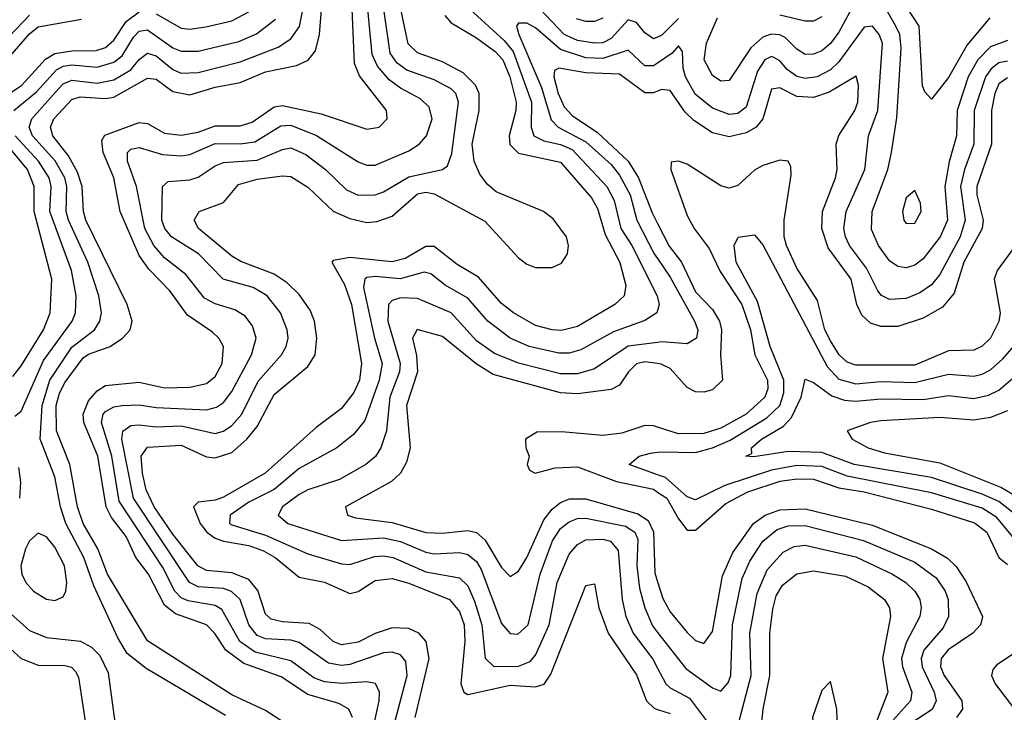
# Model space of a CAD drawing. Header units: inches. Extents: x 884549 to 1028252, y 526810 to 653624.
# Tile 361 of 656: x 908487 to 910823, y 613322 to 614965. Entities that reach past the tile are written whole.
import ezdxf

# ---------------------------------------------------------------- set-up
doc = ezdxf.new("R2010")
doc.units = ezdxf.units.IN
doc.header["$MEASUREMENT"] = 0
doc.layers.add('A9601', color=7, linetype='Continuous')
doc.layers.add('A9611', color=7, linetype='Continuous')

msp = doc.modelspace()

# ---------------------------------------------------------------- linework, layer by layer
at = {"layer": 'A9601', "color": 5}
for points, elevation in [([(908975.1, 613315.1), (908786.3, 613426.3), (908741.7, 613461.7), (908719.2, 613499.2), (908662.4, 613622.4), (908638.5, 613690), (908596.1, 613770), (908583.3, 613810), (908570, 613881.2), (908535.2, 613970), (908539.6, 614050), (908557.9, 614110), (908610, 614188.9), (908664, 614230), (908676.7, 614250), (908680.3, 614270), (908674.4, 614310), (908648.6, 614390), (908602.2, 614490), (908597.2, 614510), (908598.2, 614570), (908593.9, 614590), (908570.9, 614630.9), (908517.2, 614690), (908509, 614710), (908515.6, 614730), (908578.7, 614801.3), (908590, 614813), (908610, 614821.7), (908670, 614814.8), (908710, 614822.4), (908750, 614846.4), (908770, 614871.2), (908790, 614886), (908810, 614879.5), (908850, 614847.1), (908870, 614838.4), (908910, 614840.3), (909010, 614865.5), (909099.6, 614900.4), (909130, 614920.1), (909150.8, 614949.2), (909166.5, 615030)], 2840), ([(909150, 613274.9), (909070, 613326.4), (908990, 613363.6), (908790, 613492), (908695.2, 613650), (908671.8, 613710), (908637.3, 613770), (908623.4, 613810), (908605.3, 613910), (908573.7, 613990), (908572.9, 614050), (908580.7, 614079.3), (908594.5, 614105.5), (908637.1, 614162.9), (908650, 614172.1), (908701.3, 614190), (908730.4, 614210), (908748.5, 614230), (908753.2, 614250), (908741.2, 614290), (908643.4, 614490), (908637.8, 614510), (908635.1, 614570), (908623.9, 614603.9), (908602.4, 614642.4), (908565.4, 614690), (908559.5, 614710), (908567.3, 614730), (908610, 614775.7), (908630, 614782.2), (908690, 614778.6), (908710, 614781.6), (908790, 614826.5), (908810, 614824.3), (908850, 614794.7), (908890, 614786.8), (908950, 614805.2), (909010, 614816.2), (909070, 614842), (909143.4, 614856.6), (909170.6, 614869.4), (909188.2, 614891.8), (909197.6, 614930), (909205.4, 615030)], 2820), ([(908510, 614976.3), (908428.4, 614891.6)], 2940), ([(908430, 614769.4), (908491.1, 614808.9), (908548, 614872), (908570, 614885.2), (908610, 614891.5), (908668.1, 614891.9), (908690, 614899.6), (908710, 614917.1), (908739.2, 614960.8), (908770, 614983.9)], 2880), ([(909276.3, 613310), (909267.8, 613330), (909243.7, 613343.7), (909170, 613364.3), (909106.6, 613406.6), (909018.3, 613438.3), (908975.3, 613470), (908949.2, 613509.2), (908930, 613529.6), (908856.4, 613556.4), (908830, 613576.7), (908792.3, 613650), (908761.9, 613690), (908739.3, 613739.3), (908704.6, 613784.6), (908691.4, 613810), (908672.1, 613930), (908638.9, 614010), (908636.8, 614030), (908650, 614061.6), (908670, 614084.9), (908690, 614097.9), (908770, 614105.8), (908830, 614091.9), (908890, 614093.9), (908930, 614102.7), (908950, 614118.8), (908967.3, 614150), (908970.3, 614190), (908959, 614210), (908943.8, 614223.8), (908884.8, 614264.8), (908842.5, 614322.5), (908793.3, 614373.3), (908770, 614406.2), (908724.9, 614510), (908710.2, 614590), (908685, 614650), (908681.5, 614678.5), (908688.8, 614691.2), (908770, 614721.4), (908790, 614718.8), (908830, 614696.4), (908870, 614691.2), (908910, 614698.9), (908950, 614713.5), (909010, 614713.3), (909038, 614722), (909090, 614758.5), (909110, 614762.1), (909202.1, 614742.1), (909310, 614705.5), (909339.8, 614710), (909358.4, 614730), (909357.2, 614750), (909292.4, 614832.4), (909281.2, 614861.2), (909275.7, 614990)], 2780), ([(909322.4, 613270), (909339.8, 613350), (909340.5, 613370), (909330.9, 613390.9), (909310, 613394.8), (909250, 613390.6), (909210, 613394.4), (909184.1, 613404.1), (909130, 613444.4), (909045.2, 613465.2), (909008.7, 613490), (908966.4, 613566.4), (908950, 613576.1), (908886.6, 613586.6), (908870, 613594.3), (908854.5, 613610), (908826, 613666), (908722.9, 613822.9), (908705, 613930), (908680.7, 614010), (908684.6, 614030), (908690, 614036.2), (908710, 614046.7), (908729.7, 614050.3), (908770, 614051.8), (908810, 614045.3), (908930, 614040.1), (908953.7, 614046.3), (908970, 614057.2), (908990, 614083.1), (909036.2, 614170), (909047.6, 614210), (909039.1, 614239.1), (909021.7, 614261.7), (908997.2, 614277.2), (908950, 614291.6), (908924.8, 614304.8), (908880.6, 614360.6), (908830, 614400.8), (908804.9, 614430), (908783.7, 614470), (908763.3, 614570), (908742.5, 614630), (908742.7, 614650), (908750, 614658.5), (908770, 614662.1), (908825.7, 614645.7), (908870, 614642.4), (908890, 614645.9), (908950, 614671.3), (909010, 614670.9), (909044.3, 614675.7), (909106.4, 614713.6), (909130, 614715.3), (909190.4, 614690.4), (909290, 614628.3), (909310, 614620.1), (909330, 614620.1), (909410, 614653.9), (909434.7, 614670), (909452.1, 614690), (909465.2, 614730), (909458, 614758), (909437.7, 614777.7), (909390, 614802.7), (909363, 614823), (909335.3, 614855.3), (909322.5, 614882.5), (909312.2, 614990)], 2760), ([(909374.3, 613290), (909405.8, 613410), (909402.6, 613442.6), (909390, 613458.6), (909370, 613465), (909350, 613463.8), (909270, 613436.2), (909250, 613433.6), (909218.9, 613438.9), (909150, 613488), (909130, 613493.2), (909070, 613496.4), (909050, 613504.8), (909030, 613530), (909009.8, 613589.8), (908989.2, 613609.2), (908970, 613615.9), (908910, 613620.1), (908889.4, 613630), (908756.3, 613830), (908729, 613970), (908731, 613989), (908750, 614002.6), (908770, 614004.3), (908810, 613999.6), (908870, 614001.8), (908950, 613983.6), (908970, 613989.4), (908990, 614002.9), (909013.7, 614030), (909052.3, 614107.7), (909108, 614170), (909119, 614190), (909123.3, 614210), (909121.2, 614230), (909105.7, 614270), (909073.5, 614310), (909040.2, 614330), (908969.5, 614349.5), (908910.7, 614410), (908846.8, 614450), (908831.1, 614470), (908823.6, 614490), (908825, 614570), (908838.8, 614581.2), (908890, 614585.5), (908910, 614592), (908950, 614618.7), (908970, 614626.8), (909050, 614632), (909110, 614657.3), (909130, 614661.2), (909165.3, 614645.3), (909212.4, 614610), (909261.8, 614561.8), (909290, 614549.1), (909330, 614549.7), (909350, 614556.6), (909410, 614592.6), (909489.7, 614610), (909501.3, 614618.7), (909512.2, 614647.8), (909527.9, 614770), (909521.4, 614790), (909510, 614801.2), (909470, 614822.4), (909405.2, 614845.2), (909382.4, 614862.4), (909365.7, 614885.7), (909350.7, 614990)], 2740), ([(909425, 613310), (909458.2, 613450), (909451.1, 613490), (909433.8, 613510), (909410, 613521.6), (909370, 613522.7), (909330, 613509.4), (909290, 613488.8), (909250, 613482.1), (909230, 613490.6), (909199.1, 613519.1), (909173.2, 613533.2), (909110, 613537.3), (909083.5, 613543.5), (909070, 613555.4), (909051.2, 613611.2), (909030, 613637.1), (908990, 613653.1), (908930, 613658.5), (908909.6, 613669.6), (908850, 613744.7), (908805.9, 613810), (908786.3, 613850), (908778.2, 613890), (908775.1, 613930), (908790, 613951.1), (908870, 613955.8), (908930, 613928.6), (908950, 613925.9), (908990, 613939), (909025.2, 613970), (909050, 614000.5), (909090, 614076.4), (909170, 614142.8), (909187.7, 614170), (909191.8, 614210), (909186.1, 614250), (909176, 614276), (909150, 614313.7), (909121.1, 614341.1), (909090, 614361.8), (909011.4, 614391.4), (908990, 614404.3), (908911.1, 614470), (908900.5, 614490), (908912.4, 614510), (908970, 614531.6), (909006, 614574), (909050, 614587.1), (909110, 614595.2), (909130, 614593.1), (909170, 614567.8), (909230, 614511.4), (909270, 614493.7), (909310, 614484.3), (909333.6, 614486.4), (909370, 614498.9), (909430, 614552), (909450, 614555.8), (909470, 614552.5), (909590, 614487.2), (909670, 614400.3), (909690, 614385.3), (909710, 614377.8), (909750, 614377.5), (909772.2, 614387.8), (909786.1, 614410), (909789, 614430), (909784.2, 614450), (909752.6, 614492.6), (909729.1, 614510), (909616.7, 614556.7), (909595.3, 614575.3), (909578.6, 614598.6), (909564.8, 614630), (909560.3, 614670), (909577, 614750), (909576.9, 614790), (909567.8, 614810), (909538.9, 614838.9), (909490, 614865.2), (909430, 614886.6), (909408.2, 614908.2), (909390.6, 614990)], 2720), ([(908810, 614979.2), (908870, 614945.1), (908890, 614942.5), (908928, 614948), (908990, 614962.9), (909030, 614983.6)], 2880), ([(909495.1, 614975.1), (909510, 614958.2), (909570, 614922.6), (909614.5, 614890), (909632.9, 614870), (909649.1, 614830), (909664.1, 614770), (909663.6, 614750), (909647.6, 614690), (909649.2, 614669.2), (909670, 614648.5), (909770, 614627.3), (909842.9, 614542.9), (909857.2, 614517.2), (909876, 614456), (909910.3, 614389.7), (909925, 614335), (909921.1, 614310), (909898.3, 614290), (909810, 614237.9), (909772, 614228), (909750, 614229.5), (909710, 614240.2), (909658, 614270), (909630, 614292.4), (909574.8, 614354.8), (909524.4, 614384.4), (909470, 614427.3), (909450, 614427.5), (909401.1, 614398.9), (909370, 614390.9), (909270, 614401.4), (909230, 614394.3), (909227.2, 614390), (909257.2, 614337.2), (909273.9, 614290), (909297.8, 614150), (909293, 614110), (909279.3, 614080.7), (909250, 614042.9), (909190, 613998.3), (909069.1, 613890), (908970, 613833.1), (908950, 613825.7), (908910, 613821.2), (908899.1, 613810), (908914.8, 613770), (908930.5, 613750), (908950, 613735.8), (908970, 613728.3), (909030, 613718.2), (909065.4, 613705.4), (909092.3, 613690), (909150, 613643.3), (909210, 613631), (909270, 613604.2), (909290, 613609.2), (909330, 613635.3), (909370, 613639.5), (909410, 613628.5), (909506.6, 613590), (909530, 613561.7), (909540.8, 613530), (909542.9, 613490), (909533.4, 613390), (909540.5, 613370), (909550, 613364.3), (909650, 613386.5), (909710, 613382.9), (909730.8, 613389.2), (909747, 613413), (909830, 613623.1), (909850, 613627.3), (909860.9, 613570), (909882.9, 613510), (909950, 613411.6), (909973.9, 613350), (909991.9, 613331.9), (910000, 613329.2)], 2680), ([(909554.7, 614990), (909636.3, 614916.3), (909657.1, 614890), (909701, 614770), (909699.9, 614710), (909706.7, 614690), (909730, 614678), (909770, 614669.4), (909797.3, 614657.3), (909879.4, 614570), (909896.7, 614536.7), (909913, 614470), (909938.6, 614430), (909999.1, 614310), (910000, 614306.1)], 2660), ([(910000, 614924.2), (909990, 614920.1), (909970, 614934), (909950, 614958.6), (909930, 614964.9), (909890, 614920.5), (909870, 614910.5), (909850, 614909.4), (909810, 614915.6), (909778.1, 614930), (909721.5, 614990)], 2660), ([(908453.3, 614866.7), (908510, 614931.9), (908530, 614948), (908633.5, 614966.5)], 2920), ([(908472.9, 614750), (908526.1, 614793.9), (908573.7, 614846.3), (908590, 614855), (908610, 614858.5), (908670, 614852.4), (908710, 614864.8), (908730, 614879.9), (908756.2, 614923.8), (908770, 614938.3), (908790, 614941.4), (908850, 614898.7), (908870, 614890.6), (908910, 614890.8), (909006.3, 614913.7), (909048.2, 614931.8), (909093.6, 614966.3)], 2860), ([(910000, 614862.5), (909990, 614855.7), (909970, 614856.1), (909930, 614893), (909870, 614873.3), (909830, 614874.7), (909770, 614894.8), (909710, 614945.6), (909690, 614957.1), (909670, 614957), (909665.5, 614950), (909670.7, 614930), (909724.3, 614804.3), (909747.4, 614727.4), (909764.5, 614710), (909830, 614675.7), (909890, 614621.8), (909910, 614596.9), (909934.8, 614550), (909950.7, 614490), (909992.2, 614410), (910000, 614398.5)], 2640), ([(909870, 614968.6), (909850, 614961.3), (909830, 614960.8), (909807.4, 614967.4)], 2680), ([(910000, 614795.6), (909990, 614791.5), (909970, 614792.1), (909910, 614835.7), (909830, 614839.4), (909766, 614850), (909755.3, 614844.7), (909753.6, 614830), (909764, 614790), (909778.7, 614758.7), (909797.7, 614737.7), (909857.5, 614697.5), (909930, 614629.7), (909954.9, 614590), (909987.1, 614507.1), (910000, 614481.9)], 2620), ([(908470, 614119.2), (908490, 614143.9), (908542.8, 614230), (908558.7, 614270), (908562.8, 614350), (908520.6, 614510), (908521.1, 614570), (908504.7, 614610), (908421.3, 614710)], 2880), ([(908475, 614025), (908490, 614036.6), (908543.4, 614156.6), (908610.8, 614250), (908618.6, 614270), (908620.9, 614310), (908609.2, 614370), (908558.3, 614510), (908561, 614570), (908556.7, 614590), (908531.2, 614630), (908475.6, 614690)], 2860), ([(910000, 614275.6), (909998.5, 614270), (909970, 614252), (909895.3, 614224.7), (909817.8, 614182.2), (909790, 614174.6), (909765.8, 614174.2), (909695.2, 614190), (909650, 614210.1), (909597.4, 614250), (909550, 614304.6), (909495.9, 614335.9), (909462.1, 614362.1), (909446.4, 614366.4), (909389.4, 614350.6), (909330, 614355.9), (909310, 614353.4), (909305.8, 614350), (909302.6, 614330), (909328.1, 614210), (909346.2, 614150), (909339.1, 614110), (909305.2, 614014.8), (909278.5, 613981.5), (909239, 613950), (909150, 613900.4), (909090, 613850.6), (909030, 613821), (908985.9, 613790), (908984.4, 613770), (908990, 613767.1), (909070, 613742.9), (909170, 613698.2), (909250, 613674.6), (909270, 613673.2), (909328, 613692), (909350, 613693.6), (909372.4, 613690), (909450, 613655.8), (909530, 613641.4), (909550, 613622.5), (909566, 613586), (909583.2, 613530), (909590.6, 613450.6), (909611.1, 613431.1), (909670, 613431.7), (909697.4, 613442.6), (909710, 613458), (909743.1, 613530), (909761.9, 613630), (909790, 613697.2), (909810, 613720.5), (909830, 613731.3), (909870, 613733.2), (909888, 613728), (909906.3, 613706.3), (909915.6, 613590), (909925, 613550), (909941.9, 613510), (909988.5, 613448.5), (910000, 613427.1)], 2660), ([(910000, 614199.9), (909930, 614191), (909850, 614137.3), (909810, 614125.6), (909770, 614125.1), (909670, 614150.7), (909613.3, 614173.3), (909570, 614203.6), (909510, 614270.1), (909430, 614304), (909390, 614305.2), (909370, 614299.5), (909361.5, 614290), (909359.9, 614250), (909389.1, 614150), (909387.3, 614130), (909365.1, 614070), (909356.8, 613990), (909343.4, 613950), (909330.4, 613929.6), (909307.9, 613910), (909245, 613875), (909170, 613850.1), (909150, 613839.1), (909110.4, 613810), (909099.9, 613790), (909122.6, 613770), (909250, 613729.7), (909350, 613736.1), (909390, 613727.8), (909450, 613702.1), (909470, 613698.5), (909530, 613701.2), (909550, 613696.6), (909570, 613680.1), (909581.3, 613661.3), (909630, 613532.8), (909650, 613509.4), (909668.1, 613508.1), (909692.7, 613530), (909721.2, 613650), (909751, 613729), (909770, 613758.5), (909790, 613774.6), (909810, 613781.8), (909830, 613782.8), (909924, 613764), (909945.7, 613750), (909953.1, 613733.1), (909951, 613670), (909957, 613617), (909969.5, 613570), (909987.7, 613527.7), (910000, 613512)], 2640), ([(910000, 614149.5), (909970, 614153.7), (909950, 614149.1), (909930.6, 614130), (909910, 614098.5), (909890, 614088), (909810, 614078.1), (909770, 614079.9), (909610, 614123.5), (909569.2, 614149.2), (909490, 614214.1), (909429.2, 614230.8), (909418.7, 614210), (909428.4, 614168.4), (909430.5, 614130), (909404.4, 614050), (909413.2, 613950), (909404.1, 613915.9), (909389.9, 613890), (909368.8, 613870), (909259.3, 613810), (909264.2, 613790), (909283.4, 613783.4), (909370, 613773), (909450, 613748.6), (909490, 613747.1), (909550, 613753.3), (909570, 613749), (909591, 613731), (909630, 613665.7), (909650, 613644.7), (909670, 613657.4), (909690, 613689.9), (909730, 613778.7), (909750, 613804.2), (909770, 613820.1), (909790.9, 613829.1), (909830, 613828.4), (909953.1, 613793.1), (909977.3, 613777.3), (909990.6, 613750.6), (909993.4, 613653.4), (910000, 613631.9)], 2620), ([(910000, 613999), (909990, 614002.2), (909970, 614002.5), (909915.4, 613984.6), (909870, 613979.1), (909772.2, 613987.8), (909713.4, 613986.6), (909686.6, 613970), (909687.4, 613950), (909695, 613930), (909690.9, 613910), (909696.4, 613896.4), (909709.9, 613889.9), (909757.3, 613902.7), (909810, 613904.7), (909902.7, 613870), (909990, 613851.7), (910000, 613845)], 2580), ([(910000, 613885.9), (909932.8, 613910), (909956.4, 613930), (909983, 613937), (910000, 613939.2)], 2560), ([(908483.4, 613903.4), (908488.3, 613868.3), (908485.9, 613830)], 2840), ([(908450, 613570.1), (908510, 613516.5), (908550, 613499.5), (908631.1, 613491.1), (908657, 613477), (908677, 613457), (908696.3, 613416.3), (908715.9, 613270)], 2840), ([(908448.4, 613488.4), (908490, 613450.1), (908530, 613434.2), (908593.7, 613433.7), (908609.5, 613429.5), (908619, 613419), (908626, 613406), (908646.3, 613270)], 2820)]:
    msp.add_lwpolyline(points, dxfattribs=dict(at, elevation=elevation))
at = {"layer": 'A9601', "color": 5, "elevation": 2860}
msp.add_lwpolyline([(908530, 613747.2), (908510, 613728.9), (908500.6, 613710), (908489.2, 613670), (908491.3, 613650), (908501, 613630), (908519.3, 613610), (908550, 613590.8), (908570, 613587.7), (908590, 613596.5), (908596.2, 613610), (908598.6, 613630), (908592.9, 613670), (908570, 613714.1), (908550, 613738.4)], close=True, dxfattribs=at)
at = {"layer": 'A9611', "color": 5}
for points, elevation in [([(910788.4, 614970), (910734.6, 614905.4), (910690, 614827.9), (910650, 614776.5), (910634.2, 614794.2), (910628.5, 614808.5), (910621, 614950), (910577.3, 615017.3)], 2680), ([(910470, 615010.1), (910430, 614935.6), (910410, 614908.7), (910390, 614891.1), (910370, 614883.4), (910350, 614883.1), (910330, 614895.5), (910302.9, 614922.9), (910290, 614929.5), (910269.3, 614930.7), (910250, 614923.5), (910221.2, 614898.8), (910170, 614821), (910150, 614819.1), (910130, 614832.6), (910110.8, 614870), (910116.4, 614910), (910141.9, 614970)], 2660), ([(910830, 614916.2), (910790, 614900.7), (910759.5, 614870), (910736.6, 614830), (910710.6, 614750), (910709.4, 614690), (910691.5, 614628.5), (910681.4, 614570), (910688.2, 614490), (910670.2, 614450), (910630, 614397.8), (910610, 614382.7), (910590, 614376.9), (910570, 614379.6), (910550, 614393.5), (910523.9, 614430), (910507.3, 614467.3), (910509.2, 614510), (910545.9, 614610), (910555.1, 614650), (910567.6, 614732.4), (910577.7, 614897.7), (910574.4, 614930), (910565.6, 614950), (910530, 615012.8)], 2660), ([(910390, 614971.8), (910370, 614961.8), (910350, 614961.9), (910290, 614975.7)], 2680), ([(910050, 614968.3), (910010, 614928.2), (910000, 614924.2)], 2660), ([(910830, 614867), (910810, 614862.7), (910791.1, 614848.9), (910778, 614830), (910751, 614750), (910750.4, 614670), (910728.2, 614610), (910718.9, 614570), (910729.6, 614490), (910717.5, 614450), (910670, 614361), (910650, 614336.7), (910622.3, 614317.7), (910590, 614303.6), (910550, 614301.3), (910531, 614311), (910522.4, 614322.4), (910496, 614376), (910455.3, 614430), (910445.5, 614450), (910442.1, 614470), (910447.8, 614510), (910491.6, 614610), (910500.8, 614690), (910522.2, 614750), (910533.5, 614910), (910526, 614930), (910510, 614949.6), (910490, 614947.3), (910430, 614865.5), (910410, 614846.3), (910378.6, 614830), (910350, 614825.9), (910330, 614830.3), (910307.2, 614847.2), (910290, 614867.7), (910275.6, 614875.6), (910270, 614878.2), (910254.6, 614870), (910237, 614843), (910210, 614758.2), (910190, 614743), (910170, 614740.7), (910130, 614755.3), (910088.9, 614788.9), (910066.6, 614830), (910060.9, 614850), (910059.1, 614890), (910050, 614903.5), (910034.4, 614885.6), (910000, 614862.5)], 2640), ([(910830, 614827.6), (910810, 614813.5), (910800, 614790), (910792.5, 614750), (910792.6, 614670), (910757.2, 614570), (910757.1, 614550), (910772.5, 614490), (910770.4, 614470), (910726.7, 614390), (910703.3, 614316.7), (910676.3, 614283.7), (910630, 614257.4), (910570, 614237.3), (910530, 614237.3), (910505.4, 614245.4), (910484.4, 614264.4), (910472.9, 614290), (910459.3, 614350), (910404.4, 614424.4), (910389.8, 614470), (910391.6, 614510), (910422.3, 614590), (910425.9, 614610), (910423.9, 614670), (910429.7, 614690.3), (910468, 614750), (910474.9, 614770), (910477, 614810), (910471.2, 614831.2), (910406.7, 614793.3), (910370, 614780.4), (910330, 614782.9), (910290, 614803.4), (910270, 614800.4), (910249.6, 614730.4), (910233.7, 614710), (910210, 614696.8), (910170, 614687.3), (910130, 614697.2), (910085.9, 614725.9), (910065.6, 614745.6), (910030, 614797.4), (910010, 614799.6), (910000, 614795.6)], 2620), ([(910848.9, 614430), (910805.6, 614370), (910798.7, 614350), (910812.9, 614270), (910810, 614249.3), (910789.9, 614210), (910770, 614191), (910750, 614181.7), (910690, 614179.6), (910610, 614146.2), (910470, 614146.1), (910450, 614153.2), (910431, 614170), (910410, 614203.5), (910397.1, 614230), (910379.2, 614299.2), (910330, 614375.7), (910305.5, 614430), (910300.7, 614450), (910300.1, 614490), (910316.7, 614596.7), (910316, 614616), (910310.1, 614630.1), (910290, 614631.8), (910250, 614619.5), (910230, 614608.6), (910190, 614572.3), (910170, 614565.9), (910150, 614571.5), (910070, 614622.5), (910049.9, 614630.1), (910032.3, 614627.7), (910031.8, 614610), (910070, 614500.9), (910087, 614470), (910122.6, 614422.6), (910148.4, 614368.4), (910199.8, 614290), (910220.2, 614230), (910230.9, 614170), (910261, 614110), (910261.7, 614090), (910254.4, 614070), (910210, 614029.4), (910150, 613996.6), (910110, 613983.4), (910050, 613983), (910000, 613999)], 2580), ([(910000, 614481.9), (910027.8, 614427.8), (910057.1, 614390), (910090, 614319.9), (910130, 614277.9), (910147, 614250), (910152, 614230), (910149.4, 614170), (910154.1, 614110), (910130, 614087.1), (910110, 614081.6), (910090, 614082.8), (910070, 614093), (910030, 614137.9), (910008.4, 614148.4), (910000, 614149.5)], 2620), ([(910000, 613939.2), (910010, 613940.5), (910090, 613938.8), (910130, 613949.6), (910171.9, 613968.1), (910259.3, 614020.7), (910289.7, 614050.3), (910299.5, 614080.5), (910299.4, 614110), (910267, 614190), (910236.9, 614296.9), (910186.7, 614390), (910181.7, 614430), (910190.9, 614449.1), (910230, 614454.6), (910250, 614431.5), (910402.3, 614142.3), (910430, 614112.4), (910470, 614101.7), (910530, 614107), (910610, 614104.4), (910690, 614124.5), (910750, 614119.6), (910770, 614124.2), (910790, 614135.1), (910819.5, 614160.5), (910856.3, 614203.7)], 2560), ([(910000, 614398.5), (910030, 614354.3), (910087.4, 614250), (910095.8, 614230), (910092.6, 614210), (910070, 614196.4), (910010, 614201.1), (910000, 614199.9)], 2640), ([(910000, 614306.1), (910003.8, 614290), (910000, 614275.6)], 2660), ([(910870, 613774.7), (910810, 613822.7), (910770, 613840), (910650, 613879.7), (910466.3, 613910), (910390, 613939), (910310, 613940.7), (910228.7, 613928.7), (910209.7, 613930), (910223.6, 613936.4), (910223.2, 613950), (910246.8, 613970), (910298.8, 614001.2), (910317.9, 614022.1), (910340.5, 614070), (910350, 614112.7), (910370, 614104.6), (910413.2, 614073.2), (910443.2, 614063.2), (910470, 614060.6), (910530, 614065.7), (910630, 614064.5), (910690, 614074), (910750, 614067.1), (910785.3, 614074.7), (910810, 614086.9), (910886.9, 614153.1)], 2540), ([(910830, 614037.6), (910790, 614021.6), (910750, 614015.4), (910670, 614022.1), (910530, 614013.9), (910505.1, 614010), (910449.6, 613990), (910462, 613970), (910499.4, 613950), (910538.2, 613938.2), (910670, 613914.1), (910815.8, 613855.8), (910870, 613824)], 2520), ([(910850.2, 613730.2), (910804.9, 613784.9), (910770, 613806.7), (910650, 613843), (910450, 613882.7), (910390, 613905.3), (910330, 613908.1), (910270, 613897.1), (910159.7, 613860.3), (910090, 613826.1), (910070, 613833.8), (910019, 613879), (910000, 613885.9)], 2560), ([(910000, 613845), (910022.3, 613830), (910050, 613781), (910070, 613754.8), (910074.5, 613754.5), (910090, 613754.2), (910162.3, 613817.7), (910214.4, 613845.6), (910290.7, 613870.7), (910330, 613876.6), (910370, 613875.4), (910430, 613855), (910490, 613845.4), (910650, 613804.5), (910752.1, 613772.1), (910781.5, 613750), (910810, 613689.4), (910830, 613673.4)], 2580), ([(910000, 613631.9), (910012.1, 613592.1), (910030, 613560.4), (910070, 613511.8), (910090, 613493.1), (910110, 613485.9), (910130, 613514), (910153.9, 613646.1), (910178.4, 613701.6), (910227.5, 613770), (910255.3, 613790), (910290, 613803), (910350, 613804.8), (910510, 613766.7), (910650, 613710.2), (910687.7, 613687.7), (910708.4, 613668.4), (910732.3, 613632.3), (910770.9, 613550), (910766.2, 613530), (910747.7, 613510), (910689.4, 613470.6), (910672.8, 613450), (910671.6, 613430), (910680, 613410), (910721.5, 613350), (910723.1, 613330), (910709.1, 613310)], 2620), ([(910000, 613512), (910066.7, 613426.7), (910130, 613380.4), (910150, 613372.5), (910167.5, 613392.5), (910173.9, 613410), (910178.1, 613530), (910200.3, 613639.7), (910218.9, 613681.1), (910250, 613728.3), (910283.6, 613756.4), (910310, 613765.1), (910350, 613765.7), (910488.4, 613730), (910610, 613678.3), (910661.2, 613641.2), (910682.3, 613610), (910689.6, 613590), (910690.3, 613550), (910677.5, 613522.5), (910631.3, 613470), (910625, 613450), (910627.4, 613430), (910656.6, 613370), (910660.8, 613350), (910651.2, 613328.8), (910592.3, 613290)], 2640), ([(910190.5, 613289.5), (910221.9, 613410), (910219.1, 613510), (910236.1, 613603.9), (910259.7, 613660.3), (910298, 613702), (910324.3, 613715.7), (910350, 613718.6), (910470, 613690.9), (910557.3, 613650), (910588.9, 613630), (910610.3, 613610), (910622, 613590), (910625, 613570), (910622, 613550), (910590, 613487.8), (910579, 613450), (910580.8, 613430), (910603, 613370), (910600.1, 613350), (910557.7, 613302.3)], 2660), ([(910244.1, 613270), (910250.3, 613330), (910266.7, 613410), (910266.7, 613510), (910273.2, 613566.8), (910281.6, 613598.4), (910296.3, 613623.7), (910330, 613650.6), (910370, 613658.2), (910445.7, 613645.7), (910499.8, 613619.8), (910538.5, 613590), (910549.9, 613570), (910552.4, 613550), (910533.6, 613450), (910546.1, 613370), (910515.1, 613290)], 2680), ([(910947.9, 613530), (910805.1, 613434.9), (910795.7, 613424.3), (910791.9, 613410), (910801, 613390), (910846.5, 613330)], 2580), ([(910000, 613427.1), (910019.9, 613390), (910030, 613380.1), (910075.8, 613355.8), (910130, 613283.2)], 2660), ([(910000, 613329.2), (910030, 613319.5)], 2680)]:
    msp.add_lwpolyline(points, dxfattribs=dict(at, elevation=elevation))
for points, elevation in [([(910610, 614560.5), (910590, 614543.1), (910580.7, 614510), (910584.2, 614490), (910590, 614482.2), (910610, 614482.7), (910625.6, 614510), (910623.9, 614530)], 2680), ([(910410, 613395.3), (910390, 613374), (910367.7, 613310), (910371.8, 613271.8), (910390, 613242), (910410, 613252.2), (910425.8, 613305.8), (910425.6, 613330)], 2720)]:
    msp.add_lwpolyline(points, close=True, dxfattribs=dict(at, elevation=elevation))

doc.saveas('drawing.dxf')
